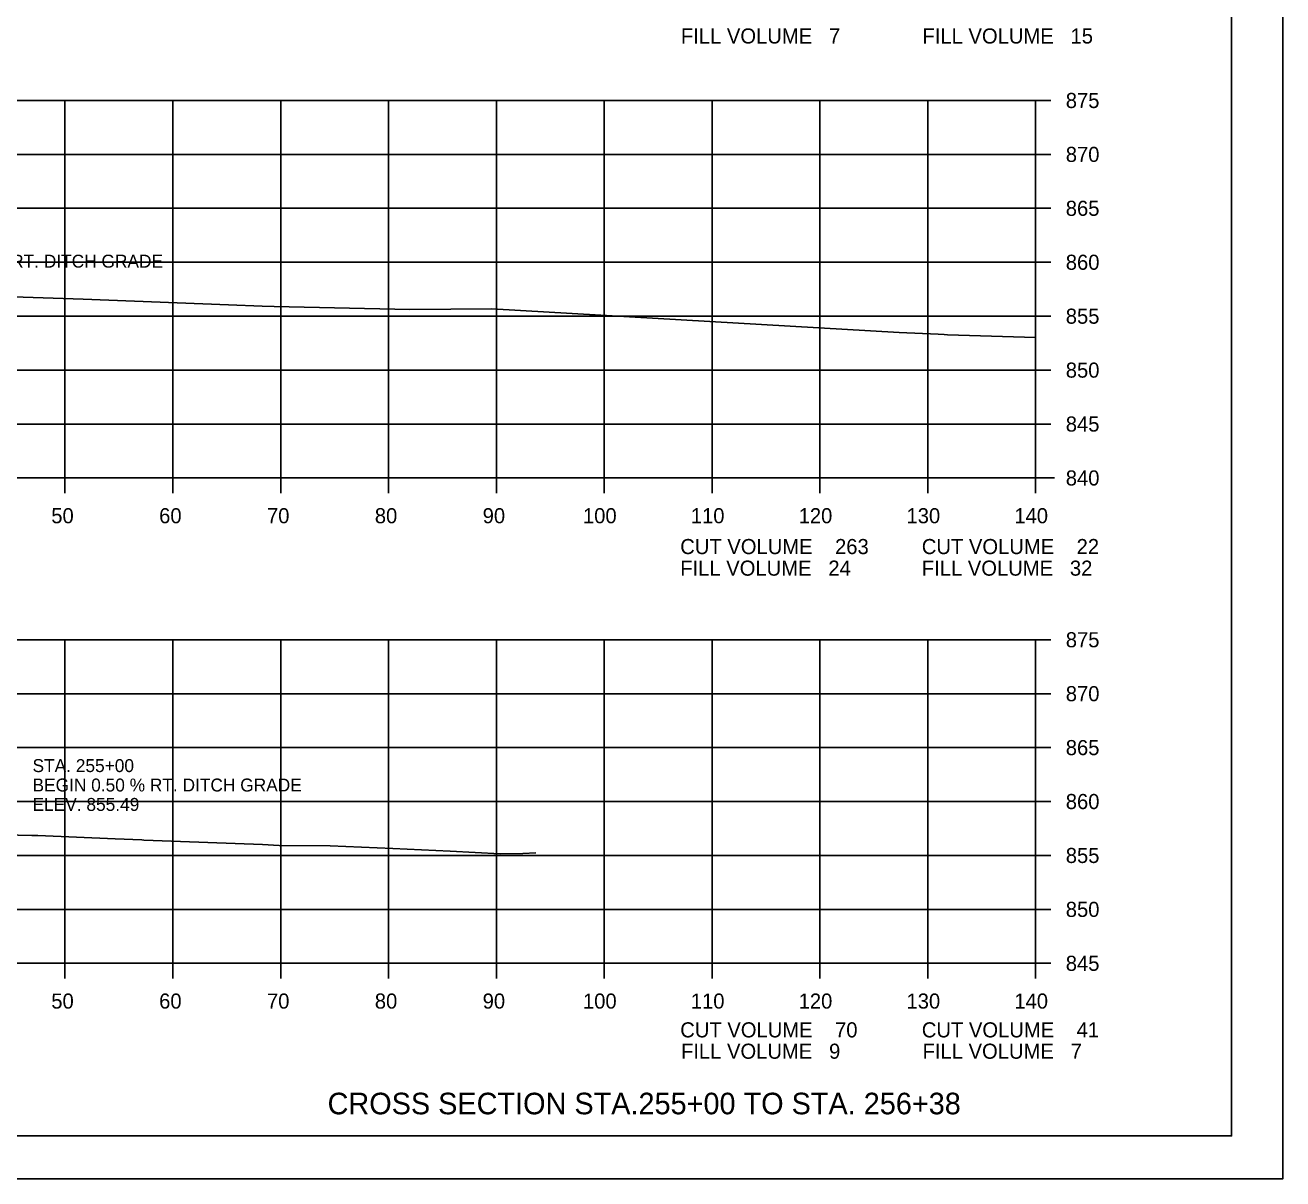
# Model space of a CAD drawing. Extents: x 1486524 to 1499135, y 326561 to 337924.
# Drawn here: x 1489029.2 to 1489145.8, y 328512.5 to 328619.5 of the extents above; entities that cross this region are included whole.
import ezdxf

# ---------------------------------------------------------------- set-up
doc = ezdxf.new("R2010")
doc.units = 0
for name, color, linetype in [('E_Const Align', 7, 'Continuous'), ('E_Const Align Station', 7, 'Continuous'), ('E_Ownership Information', 7, 'Continuous'), ('E_Property Line', 7, 'Continuous'), ('E_Proposed ROW Fig Annot', 7, 'Continuous'), ('E_Quarter Calls', 7, 'Continuous'), ('E_Tract Number', 7, 'Continuous')]:
    doc.layers.add(name, color=color, linetype=linetype)

msp = doc.modelspace()

# ---------------------------------------------------------------- linework, layer by layer
at = {"layer": 'E_Const Align'}
for p, q in [((1489122.89, 328577.53), (1489122.89, 328612.53)), ((1489124.29, 328612.53), (1489122.89, 328612.53)), ((1489124.29, 328607.53), (1489122.89, 328607.53)), ((1489124.29, 328602.53), (1489122.89, 328602.53)), ((1489124.29, 328597.53), (1489122.89, 328597.53)), ((1489124.29, 328592.53), (1489122.89, 328592.53)), ((1489124.29, 328587.53), (1489122.89, 328587.53)), ((1489124.29, 328582.53), (1489122.89, 328582.53)), ((1488844.64, 328577.53), (1489124.64, 328577.53)), ((1489032.89, 328576.13), (1489032.89, 328577.53)), ((1489042.89, 328576.13), (1489042.89, 328577.53)), ((1489052.89, 328576.13), (1489052.89, 328577.53)), ((1489062.89, 328576.13), (1489062.89, 328577.53)), ((1489072.89, 328576.13), (1489072.89, 328577.53)), ((1489082.89, 328576.13), (1489082.89, 328577.53)), ((1489092.89, 328576.13), (1489092.89, 328577.53)), ((1489102.89, 328576.13), (1489102.89, 328577.53)), ((1489112.89, 328576.13), (1489112.89, 328577.53)), ((1489122.89, 328576.13), (1489122.89, 328577.53)), ((1489124.29, 328577.53), (1489122.89, 328577.53)), ((1489122.89, 328532.53), (1489122.89, 328562.53)), ((1489124.29, 328562.53), (1489122.89, 328562.53)), ((1489124.29, 328557.53), (1489122.89, 328557.53)), ((1489124.29, 328552.53), (1489122.89, 328552.53)), ((1489124.29, 328547.53), (1489122.89, 328547.53)), ((1489124.29, 328542.53), (1489122.89, 328542.53)), ((1489124.29, 328537.53), (1489122.89, 328537.53)), ((1488842.89, 328532.53), (1489122.89, 328532.53)), ((1489032.89, 328531.13), (1489032.89, 328532.53)), ((1489042.89, 328531.13), (1489042.89, 328532.53)), ((1489052.89, 328531.13), (1489052.89, 328532.53)), ((1489062.89, 328531.13), (1489062.89, 328532.53)), ((1489072.89, 328531.13), (1489072.89, 328532.53)), ((1489082.89, 328531.13), (1489082.89, 328532.53)), ((1489092.89, 328531.13), (1489092.89, 328532.53)), ((1489102.89, 328531.13), (1489102.89, 328532.53)), ((1489112.89, 328531.13), (1489112.89, 328532.53)), ((1489122.89, 328531.13), (1489122.89, 328532.53)), ((1489124.29, 328532.53), (1489122.89, 328532.53))]:
    msp.add_line(p, q, dxfattribs=at)
at = {"layer": 'E_Ownership Information'}
for p, q in [((1488842.89, 328612.53), (1489122.89, 328612.53)), ((1489032.89, 328577.53), (1489032.89, 328612.53)), ((1489042.89, 328577.53), (1489042.89, 328612.53)), ((1489052.89, 328577.53), (1489052.89, 328612.53)), ((1489062.89, 328577.53), (1489062.89, 328612.53)), ((1489072.89, 328577.53), (1489072.89, 328612.53)), ((1489082.89, 328577.53), (1489082.89, 328612.53)), ((1489092.89, 328577.53), (1489092.89, 328612.53)), ((1489102.89, 328577.53), (1489102.89, 328612.53)), ((1489112.89, 328577.53), (1489112.89, 328612.53)), ((1489122.89, 328577.53), (1489122.89, 328612.53)), ((1488842.89, 328607.53), (1489122.89, 328607.53)), ((1488842.89, 328602.53), (1489122.89, 328602.53)), ((1488842.89, 328597.53), (1489122.89, 328597.53)), ((1488842.89, 328592.53), (1489122.89, 328592.53)), ((1488842.89, 328587.53), (1489122.89, 328587.53)), ((1488842.89, 328582.53), (1489122.89, 328582.53)), ((1488842.89, 328562.53), (1489122.89, 328562.53)), ((1489032.89, 328532.53), (1489032.89, 328562.53)), ((1489042.89, 328532.53), (1489042.89, 328562.53)), ((1489052.89, 328532.53), (1489052.89, 328562.53)), ((1489062.89, 328532.53), (1489062.89, 328562.53)), ((1489072.89, 328532.53), (1489072.89, 328562.53)), ((1489082.89, 328532.53), (1489082.89, 328562.53)), ((1489092.89, 328532.53), (1489092.89, 328562.53)), ((1489102.89, 328532.53), (1489102.89, 328562.53)), ((1489112.89, 328532.53), (1489112.89, 328562.53)), ((1489122.89, 328532.53), (1489122.89, 328562.53)), ((1488842.89, 328557.53), (1489122.89, 328557.53)), ((1488842.89, 328552.53), (1489122.89, 328552.53)), ((1488842.89, 328547.53), (1489122.89, 328547.53)), ((1488842.89, 328542.53), (1489122.89, 328542.53)), ((1488842.89, 328537.53), (1489122.89, 328537.53)), ((1488842.89, 328532.53), (1489122.89, 328532.53))]:
    msp.add_line(p, q, dxfattribs=at)
at = {"layer": 'E_Property Line'}
for q in [(1489141.07, 328721.99), (1488824.89, 328516.53)]:
    msp.add_line((1489141.07, 328516.53), q, dxfattribs=at)
at = {"layer": 'E_Quarter Calls'}
msp.add_line((1488812.48, 328512.55), (1489145.82, 328512.55), dxfattribs=at)
for points in [[(1488812.48, 328725.88), (1489145.82, 328725.88), (1489145.82, 328512.55), (1488812.48, 328512.55)], [(1489058.81, 328721.99), (1489058.81, 328712.11), (1489094.54, 328712.11), (1489094.54, 328709.19), (1489117.74, 328709.19), (1489117.74, 328684.86), (1489141.07, 328684.86), (1489141.07, 328516.53), (1488824.89, 328516.53), (1488824.89, 328721.99)]]:
    msp.add_lwpolyline(points, close=True, dxfattribs=at)
at = {"layer": 'E_Tract Number'}
for points in [[(1489027.15, 328594.34), (1489034.57, 328594.1), (1489048.05, 328593.57), (1489051.17, 328593.46), (1489052.28, 328593.43), (1489064.87, 328593.16), (1489072.47, 328593.21), (1489110.23, 328591.02), (1489113.87, 328590.85), (1489114.4, 328590.83), (1489114.72, 328590.81), (1489122.89, 328590.54)], [(1489020.96, 328544.6), (1489029.83, 328544.38), (1489030.38, 328544.37), (1489037.54, 328544.07), (1489040.02, 328543.97), (1489040.19, 328543.96), (1489041.07, 328543.92), (1489051.21, 328543.53), (1489052.75, 328543.44), (1489057.47, 328543.42), (1489063.29, 328543.19), (1489068.62, 328542.93), (1489073.24, 328542.69), (1489075.34, 328542.7), (1489076.54, 328542.76)]]:
    msp.add_lwpolyline(points, dxfattribs=at)

# ---------------------------------------------------------------- texts
at = {"layer": 'E_Const Align Station'}
for s, p in [('FILL VOLUME   7', (1489090, 328617.81)), ('FILL VOLUME   15', (1489112.4, 328617.81)), ('875', (1489125.69, 328611.83)), ('870', (1489125.69, 328606.83)), ('865', (1489125.69, 328601.83)), ('860', (1489125.69, 328596.83)), ('855', (1489125.69, 328591.83)), ('850', (1489125.69, 328586.83)), ('845', (1489125.69, 328581.83)), ('840', (1489125.69, 328576.83)), ('50', (1489031.62, 328573.33)), ('60', (1489041.62, 328573.33)), ('70', (1489051.62, 328573.33)), ('80', (1489061.62, 328573.33)), ('90', (1489071.62, 328573.33)), ('100', (1489080.92, 328573.33)), ('110', (1489090.92, 328573.33)), ('120', (1489100.92, 328573.33)), ('130', (1489110.92, 328573.33)), ('140', (1489120.92, 328573.33)), ('CUT VOLUME    263', (1489089.94, 328570.47)), ('CUT VOLUME    22', (1489112.34, 328570.47)), ('FILL VOLUME   24', (1489089.94, 328568.47)), ('FILL VOLUME   32', (1489112.34, 328568.47)), ('875', (1489125.69, 328561.83)), ('870', (1489125.69, 328556.83)), ('865', (1489125.69, 328551.83)), ('860', (1489125.69, 328546.83)), ('855', (1489125.69, 328541.83)), ('850', (1489125.69, 328536.83)), ('845', (1489125.69, 328531.83)), ('50', (1489031.62, 328528.33)), ('60', (1489041.62, 328528.33)), ('70', (1489051.62, 328528.33)), ('80', (1489061.62, 328528.33)), ('90', (1489071.62, 328528.33)), ('100', (1489080.92, 328528.33)), ('110', (1489090.92, 328528.33)), ('120', (1489100.92, 328528.33)), ('130', (1489110.92, 328528.33)), ('140', (1489120.92, 328528.33)), ('CUT VOLUME    70', (1489089.94, 328525.66)), ('CUT VOLUME    41', (1489112.34, 328525.66)), ('FILL VOLUME   9', (1489090.01, 328523.68)), ('FILL VOLUME   7', (1489112.41, 328523.68))]:
    msp.add_text(s, height=1.4, dxfattribs=at).set_placement(p)
at = {"layer": 'E_Proposed ROW Fig Annot'}
for s, height, p in [('END 0.50 % RT. DITCH GRADE', 1.2, (1489018.62, 328597.03)), ('STA. 255+00 ', 1.2, (1489029.88, 328550.26)), ('BEGIN 0.50 % RT. DITCH GRADE', 1.2, (1489029.88, 328548.46)), ('ELEV. 855.49', 1.2, (1489029.88, 328546.66)), ('CROSS SECTION STA.255+00 TO STA. 256+38', 2, (1489057.24, 328518.53))]:
    msp.add_text(s, height=height, dxfattribs=at).set_placement(p)

doc.saveas('drawing.dxf')
